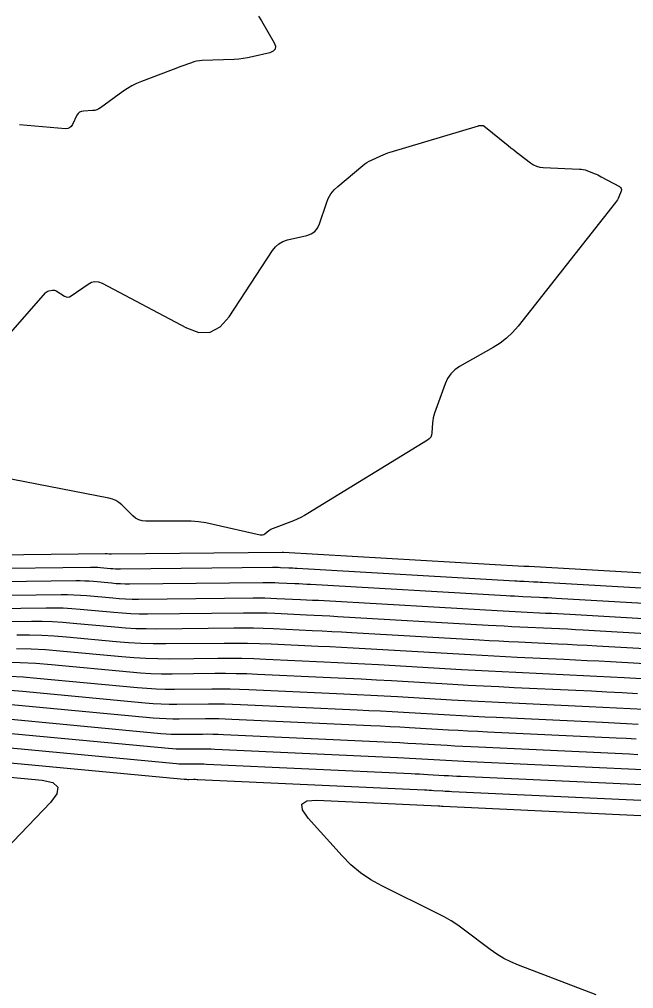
# Model space of a CAD drawing. Extents: x 1768942 to 1774819, y 723037 to 732099.
# Drawn here: x 1770378.9 to 1770430, y 731509.9 to 731590.6 of the extents above; entities that cross this region are included whole.
import ezdxf

# ---------------------------------------------------------------- set-up
doc = ezdxf.new("R2010")
doc.units = 0
doc.layers.add('R_Contours', color=7, linetype='Continuous')

msp = doc.modelspace()

# ---------------------------------------------------------------- linework, layer by layer
at = {"layer": 'R_Contours'}
for points in [[(1770398.78, 731590.896), (1770399.02, 731590.519), (1770400.073, 731588.69), (1770400.192, 731588.393), (1770400.172, 731588.155), (1770400.013, 731587.977), (1770399.715, 731587.858), (1770398.246, 731587.504), (1770397.877, 731587.425), (1770397.506, 731587.364), (1770397.132, 731587.322), (1770396.755, 731587.299), (1770394.086, 731587.2), (1770393.856, 731587.183), (1770393.63, 731587.147), (1770393.408, 731587.094), (1770393.189, 731587.023), (1770392.321, 731586.704), (1770392.104, 731586.624), (1770391.887, 731586.543), (1770391.671, 731586.462), (1770391.454, 731586.38), (1770389.045, 731585.464), (1770388.636, 731585.292), (1770388.241, 731585.095), (1770387.861, 731584.872), (1770387.494, 731584.622), (1770385.639, 731583.27), (1770385.483, 731583.172), (1770385.317, 731583.1), (1770385.143, 731583.054), (1770384.959, 731583.033), (1770384.208, 731583.002), (1770384.033, 731582.975), (1770383.885, 731582.906), (1770383.764, 731582.797), (1770383.669, 731582.648), (1770383.294, 731581.867), (1770383.19, 731581.706), (1770383.056, 731581.595), (1770382.893, 731581.536), (1770382.702, 731581.528), (1770378.872, 731581.85)], [(1770371.387, 731556.833), (1770381.053, 731567.86), (1770381.11, 731567.915), (1770381.174, 731567.959), (1770381.244, 731567.992), (1770381.32, 731568.013), (1770381.64, 731568.076), (1770381.719, 731568.084), (1770381.795, 731568.078), (1770381.868, 731568.057), (1770381.938, 731568.021), (1770382.641, 731567.58), (1770382.781, 731567.516), (1770382.919, 731567.496), (1770383.056, 731567.523), (1770383.192, 731567.596), (1770384.597, 731568.585), (1770384.878, 731568.737), (1770385.166, 731568.8), (1770385.459, 731568.774), (1770385.758, 731568.659), (1770392.782, 731564.942), (1770393.824, 731564.565), (1770394.762, 731564.592), (1770395.595, 731565.022), (1770396.325, 731565.857), (1770399.938, 731571.386), (1770400.185, 731571.699), (1770400.476, 731571.95), (1770400.811, 731572.138), (1770401.189, 731572.263), (1770402.791, 731572.641), (1770403.158, 731572.772), (1770403.457, 731572.977), (1770403.689, 731573.256), (1770403.853, 731573.61), (1770404.428, 731575.33), (1770404.592, 731575.73), (1770404.805, 731576.096), (1770405.068, 731576.429), (1770405.381, 731576.727), (1770407.461, 731578.464), (1770407.629, 731578.594), (1770407.804, 731578.714), (1770407.986, 731578.821), (1770408.176, 731578.916), (1770408.951, 731579.275), (1770409.146, 731579.361), (1770409.344, 731579.44), (1770409.544, 731579.512), (1770409.747, 731579.576), (1770417.099, 731581.779), (1770417.134, 731581.789), (1770417.171, 731581.796), (1770417.207, 731581.8), (1770417.244, 731581.803), (1770417.393, 731581.807), (1770417.429, 731581.805), (1770417.463, 731581.797), (1770417.495, 731581.783), (1770417.525, 731581.763), (1770419.563, 731580.126), (1770419.794, 731579.941), (1770420.026, 731579.758), (1770420.258, 731579.576), (1770420.492, 731579.395), (1770421.428, 731578.674), (1770421.67, 731578.514), (1770421.927, 731578.397), (1770422.199, 731578.322), (1770422.486, 731578.29), (1770425.488, 731578.171), (1770425.649, 731578.158), (1770425.808, 731578.131), (1770425.965, 731578.092), (1770426.118, 731578.039), (1770426.726, 731577.803), (1770426.877, 731577.741), (1770427.026, 731577.675), (1770427.173, 731577.604), (1770427.318, 731577.529), (1770428.831, 731576.711), (1770428.927, 731576.64), (1770428.981, 731576.555), (1770428.994, 731576.454), (1770428.966, 731576.339), (1770428.769, 731575.847), (1770428.716, 731575.726), (1770428.654, 731575.61), (1770428.584, 731575.499), (1770428.506, 731575.393), (1770420.384, 731565.086), (1770419.929, 731564.562), (1770419.43, 731564.089), (1770418.888, 731563.666), (1770418.302, 731563.294), (1770415.525, 731561.711), (1770415.123, 731561.435), (1770414.787, 731561.103), (1770414.517, 731560.716), (1770414.313, 731560.273), (1770413.429, 731557.838), (1770413.366, 731557.642), (1770413.317, 731557.442), (1770413.284, 731557.24), (1770413.265, 731557.035), (1770413.218, 731556.208), (1770413.185, 731556.013), (1770413.112, 731555.844), (1770412.997, 731555.698), (1770412.841, 731555.578), (1770402.888, 731549.472), (1770402.598, 731549.304), (1770402.302, 731549.149), (1770401.999, 731549.009), (1770401.689, 731548.882), (1770400.008, 731548.242), (1770399.91, 731548.2), (1770399.815, 731548.151), (1770399.724, 731548.095), (1770399.638, 731548.032), (1770399.299, 731547.767), (1770399.212, 731547.712), (1770399.119, 731547.679), (1770399.022, 731547.669), (1770398.92, 731547.682), (1770395.018, 731548.573), (1770394.404, 731548.695), (1770393.786, 731548.782), (1770393.163, 731548.834), (1770392.537, 731548.852), (1770389.408, 731548.85), (1770389.1, 731548.878), (1770388.814, 731548.962), (1770388.552, 731549.102), (1770388.312, 731549.298), (1770387.399, 731550.193), (1770387.16, 731550.397), (1770386.899, 731550.559), (1770386.617, 731550.682), (1770386.314, 731550.763), (1770370.307, 731553.879)], [(1770441.001, 731543.923), (1770421.296, 731545.058), (1770421.261, 731545.06), (1770421.225, 731545.062), (1770421.189, 731545.064), (1770421.153, 731545.066), (1770421.01, 731545.072), (1770420.974, 731545.074), (1770420.939, 731545.076), (1770420.903, 731545.078), (1770420.867, 731545.08), (1770400.857, 731546.235), (1770400.827, 731546.237), (1770400.778, 731546.239), (1770400.768, 731546.239), (1770400.758, 731546.24), (1770400.749, 731546.24), (1770400.739, 731546.24), (1770386.537, 731546.096), (1770386.493, 731546.097), (1770386.449, 731546.098), (1770386.405, 731546.1), (1770386.361, 731546.104), (1770386.185, 731546.12), (1770386.14, 731546.124), (1770386.096, 731546.126), (1770386.052, 731546.128), (1770386.008, 731546.128), (1770365.693, 731545.858)], [(1770440.283, 731542.706), (1770422.426, 731543.734), (1770422.235, 731543.745), (1770422.043, 731543.755), (1770421.851, 731543.765), (1770421.66, 731543.774), (1770420.893, 731543.81), (1770420.701, 731543.819), (1770420.509, 731543.829), (1770420.318, 731543.839), (1770420.126, 731543.85), (1770401.989, 731544.897), (1770401.818, 731544.907), (1770401.647, 731544.916), (1770401.476, 731544.924), (1770401.305, 731544.933), (1770400.62, 731544.964), (1770400.449, 731544.971), (1770400.277, 731544.975), (1770400.106, 731544.977), (1770399.935, 731544.977), (1770387.29, 731544.849), (1770387.08, 731544.85), (1770386.871, 731544.856), (1770386.663, 731544.867), (1770386.454, 731544.884), (1770385.62, 731544.963), (1770385.412, 731544.98), (1770385.203, 731544.991), (1770384.994, 731544.996), (1770384.785, 731544.996), (1770366.391, 731544.752)], [(1770439.565, 731541.488), (1770423.556, 731542.41), (1770423.209, 731542.43), (1770422.861, 731542.449), (1770422.514, 731542.466), (1770422.166, 731542.483), (1770420.776, 731542.548), (1770420.428, 731542.564), (1770420.08, 731542.582), (1770419.733, 731542.6), (1770419.385, 731542.62), (1770403.121, 731543.559), (1770402.789, 731543.578), (1770402.456, 731543.595), (1770402.124, 731543.612), (1770401.792, 731543.628), (1770400.462, 731543.69), (1770400.129, 731543.703), (1770399.797, 731543.711), (1770399.464, 731543.715), (1770399.131, 731543.714), (1770388.042, 731543.602), (1770387.668, 731543.603), (1770387.294, 731543.614), (1770386.92, 731543.634), (1770386.547, 731543.665), (1770385.056, 731543.805), (1770384.683, 731543.835), (1770384.31, 731543.855), (1770383.936, 731543.865), (1770383.562, 731543.865), (1770367.089, 731543.647)], [(1770367.787, 731542.541), (1770382.339, 731542.734), (1770382.878, 731542.734), (1770383.417, 731542.72), (1770383.955, 731542.691), (1770384.492, 731542.647), (1770386.641, 731542.445), (1770387.178, 731542.401), (1770387.716, 731542.372), (1770388.255, 731542.356), (1770388.794, 731542.355), (1770398.327, 731542.451), (1770398.822, 731542.452), (1770399.316, 731542.447), (1770399.81, 731542.434), (1770400.304, 731542.415), (1770402.279, 731542.324), (1770402.772, 731542.3), (1770403.266, 731542.275), (1770403.76, 731542.249), (1770404.253, 731542.221), (1770418.645, 731541.39), (1770419.148, 731541.362), (1770419.651, 731541.335), (1770420.155, 731541.309), (1770420.658, 731541.285), (1770422.673, 731541.191), (1770423.176, 731541.167), (1770423.68, 731541.142), (1770424.183, 731541.115), (1770424.686, 731541.087), (1770438.847, 731540.271)], [(1770438.129, 731539.053), (1770425.816, 731539.763), (1770425.157, 731539.8), (1770424.498, 731539.835), (1770423.839, 731539.868), (1770423.179, 731539.9), (1770420.541, 731540.023), (1770419.882, 731540.054), (1770419.222, 731540.088), (1770418.563, 731540.123), (1770417.904, 731540.16), (1770405.385, 731540.883), (1770404.731, 731540.92), (1770404.076, 731540.955), (1770403.421, 731540.988), (1770402.766, 731541.019), (1770400.145, 731541.14), (1770399.49, 731541.166), (1770398.835, 731541.183), (1770398.179, 731541.19), (1770397.524, 731541.188), (1770389.547, 731541.107), (1770388.842, 731541.109), (1770388.139, 731541.13), (1770387.436, 731541.168), (1770386.734, 731541.225), (1770383.928, 731541.49), (1770383.226, 731541.546), (1770382.524, 731541.584), (1770381.82, 731541.603), (1770381.116, 731541.603), (1770368.485, 731541.436)], [(1770437.411, 731537.836), (1770426.946, 731538.439), (1770426.131, 731538.484), (1770425.316, 731538.528), (1770424.501, 731538.569), (1770423.686, 731538.608), (1770420.424, 731538.76), (1770419.608, 731538.799), (1770418.793, 731538.841), (1770417.978, 731538.884), (1770417.163, 731538.93), (1770406.518, 731539.545), (1770405.702, 731539.591), (1770404.885, 731539.634), (1770404.069, 731539.676), (1770403.253, 731539.715), (1770399.987, 731539.866), (1770399.171, 731539.898), (1770398.354, 731539.918), (1770397.537, 731539.927), (1770396.72, 731539.925), (1770390.299, 731539.86), (1770389.43, 731539.863), (1770388.561, 731539.888), (1770387.694, 731539.935), (1770386.828, 731540.006), (1770383.364, 731540.332), (1770382.498, 731540.402), (1770381.63, 731540.449), (1770380.762, 731540.472), (1770379.893, 731540.472), (1770369.183, 731540.33)], [(1770436.693, 731536.618), (1770428.077, 731537.115), (1770427.106, 731537.169), (1770426.135, 731537.221), (1770425.163, 731537.27), (1770424.192, 731537.317), (1770420.307, 731537.498), (1770419.335, 731537.544), (1770418.364, 731537.594), (1770417.393, 731537.646), (1770416.422, 731537.7), (1770407.65, 731538.207), (1770406.672, 731538.262), (1770405.695, 731538.314), (1770404.718, 731538.363), (1770403.74, 731538.41), (1770399.829, 731538.591), (1770398.851, 731538.629), (1770397.873, 731538.654), (1770396.895, 731538.665), (1770395.916, 731538.662), (1770391.051, 731538.613), (1770390.017, 731538.616), (1770388.984, 731538.646), (1770387.952, 731538.702), (1770386.921, 731538.786), (1770382.8, 731539.174), (1770381.769, 731539.258), (1770380.737, 731539.313), (1770379.704, 731539.341), (1770378.67, 731539.341)], [(1770435.975, 731535.401), (1770429.207, 731535.791), (1770428.08, 731535.854), (1770426.953, 731535.914), (1770425.826, 731535.971), (1770424.699, 731536.026), (1770420.189, 731536.235), (1770419.062, 731536.289), (1770417.935, 731536.347), (1770416.808, 731536.407), (1770415.681, 731536.47), (1770408.782, 731536.869), (1770407.643, 731536.933), (1770406.505, 731536.994), (1770405.366, 731537.051), (1770404.227, 731537.106), (1770399.388, 731537.329), (1770398.39, 731537.369), (1770397.392, 731537.394), (1770396.394, 731537.405), (1770395.396, 731537.402), (1770391.401, 731537.361), (1770390.403, 731537.364), (1770389.406, 731537.393), (1770388.41, 731537.448), (1770387.415, 731537.529), (1770382.236, 731538.017), (1770381.041, 731538.113), (1770379.844, 731538.178), (1770378.646, 731538.21)], [(1770430.337, 731534.467), (1770429.054, 731534.539), (1770427.771, 731534.608), (1770426.488, 731534.673), (1770425.205, 731534.734), (1770420.055, 731534.974), (1770418.78, 731535.035), (1770417.506, 731535.099), (1770416.232, 731535.168), (1770414.958, 731535.239), (1770409.863, 731535.534), (1770408.589, 731535.605), (1770407.314, 731535.673), (1770406.04, 731535.738), (1770404.766, 731535.799), (1770398.682, 731536.08), (1770397.797, 731536.115), (1770396.912, 731536.137), (1770396.026, 731536.147), (1770395.14, 731536.144), (1770391.597, 731536.108), (1770390.712, 731536.111), (1770389.828, 731536.137), (1770388.944, 731536.185), (1770388.062, 731536.257), (1770381.541, 731536.871), (1770380.247, 731536.976), (1770378.951, 731537.046), (1770377.654, 731537.08)], [(1770378.058, 731535.927), (1770379.196, 731535.866), (1770380.332, 731535.774), (1770388.709, 731534.985), (1770389.479, 731534.923), (1770390.25, 731534.88), (1770391.021, 731534.858), (1770391.794, 731534.856), (1770394.885, 731534.887), (1770395.658, 731534.889), (1770396.431, 731534.881), (1770397.203, 731534.861), (1770397.975, 731534.831), (1770405.885, 731534.465), (1770407.005, 731534.411), (1770408.124, 731534.355), (1770409.243, 731534.295), (1770410.363, 731534.232), (1770414.838, 731533.974), (1770415.958, 731533.911), (1770417.077, 731533.851), (1770418.196, 731533.794), (1770419.316, 731533.74), (1770426.309, 731533.415), (1770427.449, 731533.36), (1770428.59, 731533.302), (1770429.73, 731533.241), (1770430.869, 731533.177)], [(1770378.145, 731534.756), (1770379.122, 731534.678), (1770389.356, 731533.713), (1770390.013, 731533.66), (1770390.672, 731533.624), (1770391.33, 731533.605), (1770391.99, 731533.603), (1770394.63, 731533.629), (1770395.29, 731533.631), (1770395.95, 731533.624), (1770396.61, 731533.607), (1770397.269, 731533.582), (1770407.005, 731533.131), (1770407.97, 731533.085), (1770408.934, 731533.036), (1770409.898, 731532.985), (1770410.863, 731532.93), (1770414.719, 731532.708), (1770415.683, 731532.653), (1770416.648, 731532.602), (1770417.612, 731532.553), (1770418.577, 731532.507), (1770427.427, 731532.095), (1770428.418, 731532.047), (1770429.408, 731531.997), (1770430.398, 731531.944)], [(1770430.226, 731530.692), (1770429.386, 731530.735), (1770428.546, 731530.775), (1770417.838, 731531.273), (1770417.028, 731531.312), (1770416.218, 731531.353), (1770415.409, 731531.396), (1770414.6, 731531.442), (1770411.363, 731531.629), (1770410.553, 731531.674), (1770409.744, 731531.718), (1770408.934, 731531.759), (1770408.124, 731531.797), (1770396.563, 731532.332), (1770396.016, 731532.354), (1770395.469, 731532.368), (1770394.922, 731532.374), (1770394.375, 731532.372), (1770392.187, 731532.35), (1770391.64, 731532.351), (1770391.093, 731532.367), (1770390.548, 731532.397), (1770390.003, 731532.441), (1770377.913, 731533.581)], [(1770376.703, 731532.484), (1770390.65, 731531.17), (1770391.082, 731531.135), (1770391.515, 731531.111), (1770391.949, 731531.098), (1770392.383, 731531.097), (1770394.12, 731531.114), (1770394.554, 731531.116), (1770394.989, 731531.111), (1770395.423, 731531.1), (1770395.857, 731531.083), (1770409.244, 731530.463), (1770409.899, 731530.432), (1770410.554, 731530.399), (1770411.208, 731530.364), (1770411.863, 731530.327), (1770414.48, 731530.176), (1770415.135, 731530.139), (1770415.789, 731530.104), (1770416.444, 731530.071), (1770417.099, 731530.04), (1770429.664, 731529.455), (1770430.354, 731529.422)], [(1770430.782, 731528.135), (1770416.36, 731528.806), (1770415.86, 731528.83), (1770415.36, 731528.855), (1770414.86, 731528.882), (1770414.361, 731528.91), (1770412.363, 731529.026), (1770411.863, 731529.054), (1770411.363, 731529.081), (1770410.864, 731529.106), (1770410.364, 731529.13), (1770395.15, 731529.834), (1770394.829, 731529.846), (1770394.508, 731529.854), (1770394.187, 731529.858), (1770393.865, 731529.857), (1770392.579, 731529.844), (1770392.258, 731529.845), (1770391.937, 731529.854), (1770391.617, 731529.872), (1770391.296, 731529.898), (1770375.494, 731531.387)], [(1770431.9, 731526.815), (1770415.621, 731527.573), (1770415.276, 731527.589), (1770414.931, 731527.607), (1770414.586, 731527.625), (1770414.241, 731527.645), (1770412.863, 731527.724), (1770412.518, 731527.744), (1770412.173, 731527.762), (1770411.828, 731527.779), (1770411.483, 731527.796), (1770394.444, 731528.584), (1770394.236, 731528.593), (1770394.027, 731528.598), (1770393.819, 731528.6), (1770393.61, 731528.6), (1770392.776, 731528.591), (1770392.567, 731528.592), (1770392.359, 731528.598), (1770392.151, 731528.609), (1770391.943, 731528.626), (1770374.284, 731530.29)], [(1770373.075, 731529.193), (1770392.59, 731527.354), (1770392.685, 731527.347), (1770392.781, 731527.341), (1770392.876, 731527.339), (1770392.972, 731527.338), (1770393.355, 731527.342), (1770393.451, 731527.342), (1770393.546, 731527.341), (1770393.642, 731527.339), (1770393.738, 731527.335), (1770412.603, 731526.462), (1770412.793, 731526.453), (1770412.983, 731526.443), (1770413.173, 731526.433), (1770413.363, 731526.423), (1770414.122, 731526.379), (1770414.312, 731526.368), (1770414.502, 731526.358), (1770414.692, 731526.348), (1770414.882, 731526.339), (1770433.019, 731525.495)], [(1770371.865, 731528.096), (1770380.772, 731527.257), (1770381.656, 731527.063), (1770382.066, 731526.691), (1770382.001, 731526.141), (1770381.462, 731525.414), (1770377.726, 731521.488)], [(1770426.881, 731509.399), (1770420.412, 731511.866), (1770419.793, 731512.127), (1770419.198, 731512.43), (1770418.625, 731512.775), (1770418.075, 731513.161), (1770415.923, 731514.79), (1770415.377, 731515.183), (1770414.814, 731515.55), (1770414.233, 731515.888), (1770413.636, 731516.2), (1770409.036, 731518.463), (1770408.119, 731518.969), (1770407.263, 731519.556), (1770406.469, 731520.223), (1770405.735, 731520.97), (1770402.924, 731524.119), (1770402.44, 731524.801), (1770402.396, 731525.275), (1770402.792, 731525.54), (1770403.626, 731525.596), (1770413.723, 731525.128), (1770413.758, 731525.127), (1770413.793, 731525.125), (1770413.828, 731525.123), (1770413.863, 731525.121), (1770414.003, 731525.113), (1770414.038, 731525.111), (1770414.073, 731525.109), (1770414.108, 731525.107), (1770414.143, 731525.106), (1770434.137, 731524.175)]]:
    msp.add_lwpolyline(points, dxfattribs=at)

doc.saveas('drawing.dxf')
